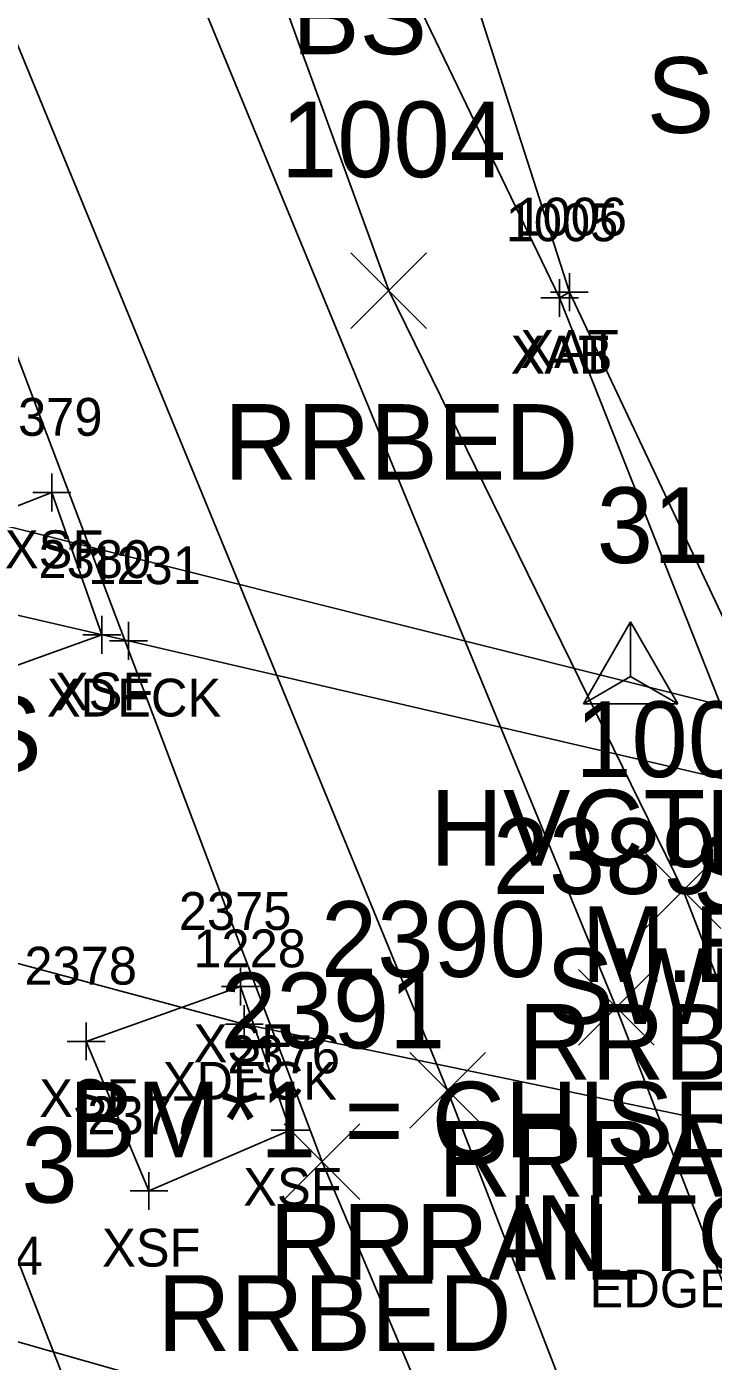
# Model space of a CAD drawing. Extents: x 1462668 to 1465147, y 550359 to 557351.
# Drawn here: x 1464761.6 to 1464779.74, y 552449.31 to 552484.59 of the extents above; entities that cross this region are included whole.
import ezdxf

# ---------------------------------------------------------------- set-up
doc = ezdxf.new("R2010")
doc.units = 0
for name, color, linetype in [('B_A', 7, 'Continuous'), ('B_C', 7, 'Continuous'), ('B_I', 7, 'Continuous'), ('B_TIC', 7, 'Continuous'), ('BDEFAULT', 7, 'Continuous'), ('BELB', 7, 'Continuous'), ('BSUBM', 7, 'Continuous'), ('C_A', 7, 'Continuous'), ('C_C', 7, 'Continuous'), ('C_I', 7, 'Continuous'), ('CPSM', 7, 'Continuous'), ('L_A', 7, 'Continuous'), ('L_C', 7, 'Continuous'), ('LELB', 7, 'Continuous'), ('LWS', 7, 'Continuous'), ('P_I', 7, 'Continuous'), ('R_A', 7, 'Continuous'), ('R_I', 7, 'Continuous'), ('R_TIC', 7, 'Continuous'), ('RR', 7, 'Continuous'), ('RRB', 7, 'Continuous'), ('U_A', 7, 'Continuous'), ('U_C', 7, 'Continuous'), ('UUU', 7, 'Continuous')]:
    doc.layers.add(name, color=color, linetype=linetype)

msp = doc.modelspace()

# ---------------------------------------------------------------- linework, layer by layer
at = {"layer": 'B_TIC'}
for p, q in [((1464775.943, 552477.572), (1464776.018, 552477.572)), ((1464775.686, 552477.42), (1464775.762, 552477.42)), ((1464775.686, 552477.42), (1464775.762, 552477.42)), ((1464762.263, 552472.277), (1464762.339, 552472.277)), ((1464763.586, 552468.517), (1464763.662, 552468.517)), ((1464764.291, 552468.355), (1464764.366, 552468.355)), ((1464767.251, 552459.214), (1464767.327, 552459.214)), ((1464767.352, 552458.225), (1464767.427, 552458.225)), ((1464763.171, 552457.768), (1464763.246, 552457.768)), ((1464768.563, 552455.423), (1464768.639, 552455.423)), ((1464764.833, 552453.813), (1464764.908, 552453.813))]:
    msp.add_line(p, q, dxfattribs=at)
for points in [[(1464775.683, 552476.92), (1464775.683, 552477.92)], [(1464775.683, 552476.92), (1464775.683, 552477.92)], [(1464775.939, 552477.072), (1464775.939, 552478.072)], [(1464775.439, 552477.572), (1464776.439, 552477.572)], [(1464775.183, 552477.42), (1464776.183, 552477.42)], [(1464775.183, 552477.42), (1464776.183, 552477.42)], [(1464762.26, 552471.777), (1464762.26, 552472.777)], [(1464761.76, 552472.277), (1464762.76, 552472.277)], [(1464763.583, 552468.017), (1464763.583, 552469.017)], [(1464764.287, 552467.855), (1464764.287, 552468.855)], [(1464763.083, 552468.517), (1464764.083, 552468.517)], [(1464763.787, 552468.355), (1464764.787, 552468.355)], [(1464767.248, 552458.714), (1464767.248, 552459.714)], [(1464766.748, 552459.214), (1464767.748, 552459.214)], [(1464767.348, 552457.725), (1464767.348, 552458.725)], [(1464763.168, 552457.268), (1464763.168, 552458.268)], [(1464766.848, 552458.225), (1464767.848, 552458.225)], [(1464762.668, 552457.768), (1464763.668, 552457.768)], [(1464768.56, 552454.923), (1464768.56, 552455.923)], [(1464768.06, 552455.423), (1464769.06, 552455.423)], [(1464764.829, 552453.313), (1464764.829, 552454.313)], [(1464764.329, 552453.813), (1464765.329, 552453.813)]]:
    msp.add_lwpolyline(points, dxfattribs=at)
at = {"layer": 'BDEFAULT'}
for points in [[(1464762.26, 552472.277), (1464763.583, 552468.517), (1464760.026, 552467.234), (1464758.584, 552470.842)], [(1464758.584, 552470.842), (1464762.26, 552472.277)], [(1464767.248, 552459.214), (1464768.56, 552455.423), (1464764.829, 552453.813), (1464763.168, 552457.768)], [(1464763.168, 552457.768), (1464767.248, 552459.214)]]:
    msp.add_lwpolyline(points, dxfattribs=at)
at = {"layer": 'BELB'}
for points in [[(1464752.16, 552471.158), (1464764.287, 552468.355), (1464782.232, 552464.19)], [(1464786.565, 552454.233), (1464767.348, 552458.225), (1464755.839, 552461.304)], [(1464760.393, 552450.101), (1464773.233, 552446.453), (1464790.766, 552442.428)]]:
    msp.add_lwpolyline(points, dxfattribs=at)
at = {"layer": 'BSUBM'}
for points in [[(1464747.246, 552483.641), (1464748.426, 552483.956), (1464752.535, 552474.6), (1464764.012, 552445.174), (1464772.987, 552422.662), (1464782.63, 552396.641), (1464788.5, 552379.465)], [(1464775.683, 552477.42), (1464775.939, 552477.572), (1464781.431, 552465.945), (1464796.582, 552427.88), (1464810.699, 552387.236)], [(1464775.683, 552477.42), (1464795.526, 552427.291), (1464810.124, 552386.833)]]:
    msp.add_lwpolyline(points, dxfattribs=at)
at = {"layer": 'CPSM'}
for p, q in [((1464776.31, 552466.693), (1464777.56, 552468.859)), ((1464778.81, 552466.693), (1464777.56, 552468.859)), ((1464777.56, 552467.415), (1464777.56, 552468.859)), ((1464776.31, 552466.693), (1464777.56, 552467.415)), ((1464777.56, 552467.415), (1464777.56, 552467.415)), ((1464777.56, 552467.415), (1464778.81, 552466.693)), ((1464776.31, 552466.693), (1464778.81, 552466.693))]:
    msp.add_line(p, q, dxfattribs=at)
at = {"layer": 'LELB'}
msp.add_lwpolyline([(1464770.169, 552488.865), (1464775.683, 552477.42)], dxfattribs=at)
at = {"layer": 'LWS'}
msp.add_lwpolyline([(1464771.234, 552492.245), (1464775.939, 552477.572)], dxfattribs=at)
at = {"layer": 'R_TIC'}
for points in [[(1464770.168, 552476.614), (1464772.168, 552478.614)], [(1464772.168, 552476.614), (1464770.168, 552478.614)], [(1464777.944, 552460.754), (1464779.944, 552462.754)], [(1464779.944, 552460.754), (1464777.944, 552462.754)], [(1464776.181, 552457.665), (1464778.181, 552459.665)], [(1464778.181, 552457.665), (1464776.181, 552459.665)], [(1464771.719, 552455.472), (1464773.719, 552457.472)], [(1464773.719, 552455.472), (1464771.719, 552457.472)], [(1464768.406, 552453.584), (1464770.406, 552455.584)], [(1464770.406, 552453.584), (1464768.406, 552455.584)]]:
    msp.add_lwpolyline(points, dxfattribs=at)
at = {"layer": 'RR'}
for points in [[(1464849.389, 552249.534), (1464842.819, 552270.793), (1464835.11, 552294.838), (1464826.262, 552322.52), (1464813.909, 552358.251), (1464808.668, 552373.872), (1464804.992, 552384.746), (1464790.19, 552425.007), (1464777.181, 552458.665), (1464762.364, 552494.605), (1464744.909, 552535.145), (1464735.628, 552555.847), (1464721.293, 552586.6), (1464702.021, 552626.346), (1464686.842, 552656.687), (1464671.35, 552687.141), (1464662.335, 552704.74), (1464642.534, 552744.081), (1464629.159, 552771.135), (1464613.477, 552803.16), (1464601.343, 552828.316)], [(1464844.813, 552247.755), (1464838.177, 552269.149), (1464830.386, 552293.617), (1464821.392, 552321.548), (1464809.517, 552356.645), (1464804.149, 552372.473), (1464800.295, 552383.078), (1464785.596, 552423.206), (1464772.719, 552456.472), (1464757.811, 552492.705), (1464740.233, 552533.386), (1464731.218, 552553.662), (1464716.736, 552584.611), (1464697.665, 552624.112), (1464682.453, 552654.497), (1464666.878, 552684.945), (1464657.727, 552702.874), (1464638.134, 552741.98), (1464624.708, 552768.998), (1464609.228, 552800.971), (1464596.703, 552826.136)]]:
    msp.add_lwpolyline(points, dxfattribs=at)
at = {"layer": 'RRB'}
for points in [[(1464851.042, 552250.445), (1464845.147, 552271.635), (1464837.544, 552295.462), (1464828.768, 552323.575), (1464816.78, 552359.11), (1464810.928, 552374.769), (1464807.843, 552386.028), (1464792.774, 552426.038), (1464778.944, 552461.754), (1464771.168, 552477.614), (1464764.619, 552495.611), (1464747.04, 552536.302), (1464737.618, 552557.165), (1464723.44, 552587.94), (1464704.535, 552627.922), (1464689.191, 552657.618), (1464673.574, 552688.335), (1464664.014, 552705.151), (1464644.495, 552745.11), (1464631.556, 552772.375), (1464615.641, 552804.178), (1464603.908, 552829.416)], [(1464842.442, 552246.931), (1464836.486, 552268.553), (1464828.066, 552292.901), (1464819.091, 552320.895), (1464807.286, 552355.87), (1464801.457, 552371.532), (1464797.599, 552381.724), (1464783.012, 552422.471), (1464769.406, 552454.584), (1464755.315, 552491.81), (1464738.611, 552532.376), (1464729.391, 552552.755), (1464715, 552583.837), (1464695.071, 552622.976), (1464679.554, 552652.995), (1464663.948, 552683.282), (1464654.855, 552701.899), (1464635.344, 552740.456), (1464622.383, 552767.72), (1464607.066, 552799.752), (1464594.744, 552825)]]:
    msp.add_lwpolyline(points, dxfattribs=at)
at = {"layer": 'UUU'}
msp.add_lwpolyline([(1464751.068, 552473.897), (1464781.734, 552466.202)], dxfattribs=at)

# ---------------------------------------------------------------- texts
at = {"layer": 'B_A'}
for s, p in [('XAT', (1464774.387, 552475.42)), ('XAB', (1464774.403, 552475.42)), ('XAT', (1464774.644, 552475.572)), ('XSF', (1464761.02, 552470.277)), ('XDECK', (1464762.13, 552466.355)), ('XSF', (1464762.342, 552466.517)), ('XSF', (1464766.008, 552457.214)), ('XDECK', (1464765.191, 552456.225)), ('XSF', (1464761.927, 552455.768)), ('XSF', (1464767.32, 552453.423)), ('XSF', (1464763.589, 552451.813))]:
    msp.add_text(s, height=1, dxfattribs=at).set_placement(p)
at = {"layer": 'B_C'}
msp.add_text('EDGE OF PAVED SHOULDER', height=1, dxfattribs=at).set_placement((1464776.474, 552450.733))
at = {"layer": 'B_I'}
for s, p in [('1005', (1464774.257, 552478.92)), ('1005', (1464774.257, 552478.92)), ('1006', (1464774.487, 552479.072)), ('2379', (1464760.626, 552473.777)), ('2380', (1464761.909, 552470.017)), ('1231', (1464763.224, 552469.855)), ('2375', (1464765.618, 552460.714)), ('1228', (1464766.002, 552459.725)), ('2378', (1464761.538, 552459.268)), ('2376', (1464766.902, 552456.923)), ('2377', (1464763.199, 552455.313)), ('1224', (1464759.047, 552451.601))]:
    msp.add_text(s, height=1, dxfattribs=at).set_placement(p)
at = {"layer": 'C_A'}
msp.add_text('HVCTRL', height=2, dxfattribs=at).set_placement((1464772.253, 552462.415))
at = {"layer": 'C_C'}
for s, p in [('BM*1 = CHISEL SQUARE SQUARE', (1464762.711, 552454.699)), ('IN TOP OF XAT', (1464774.278, 552451.699))]:
    msp.add_text(s, height=2, dxfattribs=at).set_placement(p)
at = {"layer": 'C_I'}
msp.add_text('31', height=2, dxfattribs=at).set_placement((1464776.663, 552470.415))
at = {"layer": 'L_A'}
msp.add_text('BS', height=2, dxfattribs=at).set_placement((1464768.61, 552483.865))
at = {"layer": 'L_C'}
for s, p in [('S.MAPLE', (1464777.985, 552481.785)), ('M.BOXELDER', (1464776.257, 552459.336))]:
    msp.add_text(s, height=2, dxfattribs=at).set_placement(p)
at = {"layer": 'P_I'}
msp.add_text('1133', height=2, dxfattribs=at).set_placement((1464756.994, 552453.503))
at = {"layer": 'R_A'}
for s, p in [('RRBED', (1464766.813, 552472.614)), ('SWP JT 596', (1464775.325, 552458.228)), ('RRBED', (1464774.59, 552456.754)), ('RRRAIL', (1464772.472, 552453.665)), ('RRRAIL', (1464768.011, 552451.472)), ('RRBED', (1464765.052, 552449.584))]:
    msp.add_text(s, height=2, dxfattribs=at).set_placement(p)
at = {"layer": 'R_I'}
for s, p in [('1004', (1464768.317, 552480.614)), ('1003', (1464776.094, 552464.754)), ('2389', (1464773.913, 552461.665)), ('2390', (1464769.373, 552459.472)), ('2391', (1464766.713, 552457.584))]:
    msp.add_text(s, height=2, dxfattribs=at).set_placement(p)
at = {"layer": 'U_A'}
msp.add_text('SUB', height=2, dxfattribs=at).set_placement((1464779.207, 552461.202))
at = {"layer": 'U_C'}
msp.add_text('3 CAST IRON PIPES', height=2, dxfattribs=at).set_placement((1464736.579, 552464.897))

doc.saveas('drawing.dxf')
